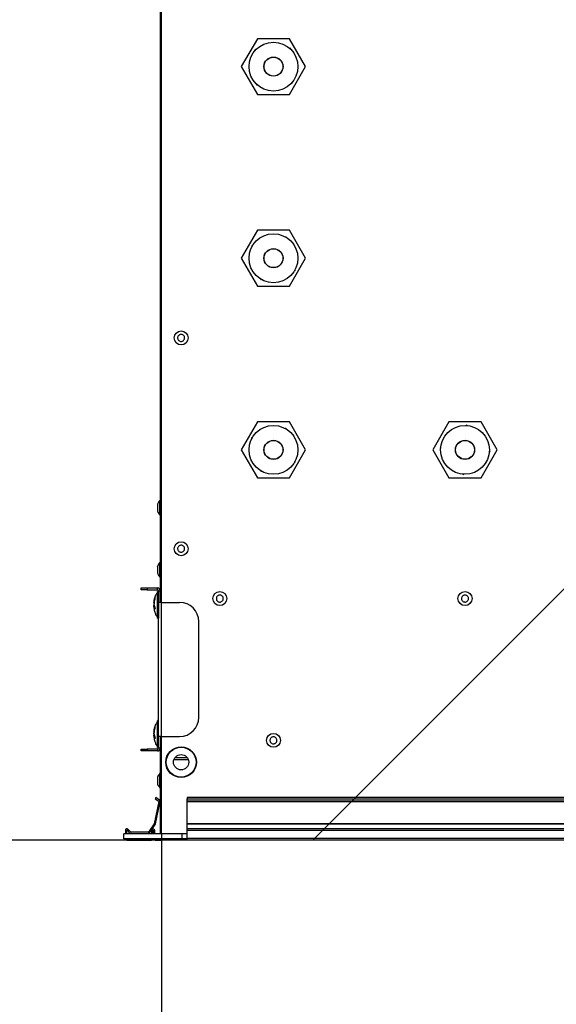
# Model space of a CAD drawing. Header units: millimetres. Extents: x -604189 to 881711, y -381903 to -7297.
# Tile 929 of 1056: x -548008 to -547728, y -179576 to -179062. Entities that reach past the tile are written whole.
import ezdxf

# ---------------------------------------------------------------- set-up
doc = ezdxf.new("R2010")
doc.units = ezdxf.units.MM
doc.header["$LTSCALE"] = 100
doc.linetypes.add('ACAD_ISO04W100', pattern=[30.5, 24, -3, 0.5, -3])
doc.layers.get('Defpoints').update_dxf_attribs({"color": 30})
doc.layers.add('2', color=2, linetype='Continuous', lineweight=25)
doc.layers.add('strop osie', color=80, linetype='ACAD_ISO04W100', lineweight=5)
doc.layers.add('Flowair', color=1, linetype='Continuous')
doc.layers.add('OPIS', color=7, linetype='Continuous')
doc.styles.get("Standard").update_dxf_attribs({"font": 'romans.shx', "width": 0.5})
doc.dimstyles.new('1 50', dxfattribs={"dimtxt": 150, "dimasz": 80, "dimexe": 1, "dimexo": 1, "dimgap": 20, "dimtad": 1, "dimdec": 0, "dimlfac": 0.1, "dimtxsty": 'Standard', "dimblk": 'ARCHTICK', "dimcen": 200, "dimclrd": 2, "dimadec": 1, "dimazin": 0, "dimtfac": 1, "dimtdec": 0, "dimtmove": 0, "dimatfit": 3, "dimldrblk": 'ARCHTICK', "dimfxl": 120, "dimfxlon": 1, "dimtfill": 1, "dimarcsym": 0})

# ---------------------------------------------------------------- blocks, each defined once
blk = doc.blocks.new('_ArchTick')
at = {"layer": 'strop osie', "color": 0, "const_width": 0.15}
blk.add_lwpolyline([(-0.5, -0.5), (0.5, 0.5)], dxfattribs=at)
blk = doc.blocks.new('*D3283')
at = {"layer": 'Defpoints', "color": 0, "linetype": 'ByBlock', "lineweight": 5, "transparency": 16777216}
for p in [(-549860.21, -159420.3), (-548544.07, -179490.3), (-536848.94, -179490.3)]:
    blk.add_point(p, dxfattribs=at)
at = {"layer": 'OPIS', "color": 0, "linetype": 'Continuous', "lineweight": -2, "transparency": 16777216}
for p, q in [((-548604.07, -159420.3), (-548543.07, -159420.3)), ((-548484.07, -179490.3), (-548545.07, -179490.3))]:
    blk.add_line(p, q, dxfattribs=at)
at = {"layer": 'OPIS', "color": 2, "lineweight": -2, "transparency": 16777216}
blk.add_line((-548544.07, -159420.3), (-548544.07, -179490.3), dxfattribs=at)
at = {"layer": 'OPIS', "color": 2, "linetype": 'ByBlock', "lineweight": -2, "transparency": 16777216, "xscale": 80, "yscale": 80, "zscale": 80}
for p, rotation in [((-548544.07, -159420.3), 90), ((-548544.07, -179490.3), 270)]:
    blk.add_blockref('_ArchTick', p, dxfattribs=dict(at, rotation=rotation))
at = {"layer": 'OPIS', "color": 0, "linetype": 'ByBlock', "lineweight": 13, "transparency": 16777216, "insert": (-548639.07, -169455.3), "char_height": 150, "attachment_point": 5, "rotation": 90, "bg_fill": 3, "box_fill_scale": 1.1, "bg_fill_color": 256, "bg_fill_true_color": 13158600, "bg_fill_transparency": 0}
blk.add_mtext('2007', dxfattribs=at)
blk = doc.blocks.new('*D3286')
at = {"layer": 'Defpoints', "color": 0, "linetype": 'ByBlock', "lineweight": 5, "transparency": 16777216}
for p in [(-551668.94, -179490.3), (-546883.97, -179730.3), (-546883.97, -181207.92)]:
    blk.add_point(p, dxfattribs=at)
at = {"layer": 'OPIS', "color": 0, "linetype": 'Continuous', "lineweight": -2, "transparency": 16777216}
for p, q in [((-551668.94, -181147.92), (-551668.94, -181208.92)), ((-546883.97, -181147.92), (-546883.97, -181208.92))]:
    blk.add_line(p, q, dxfattribs=at)
at = {"layer": 'OPIS', "color": 2, "lineweight": -2, "transparency": 16777216}
blk.add_line((-551668.94, -181207.92), (-546883.97, -181207.92), dxfattribs=at)
at = {"layer": 'OPIS', "color": 2, "linetype": 'ByBlock', "lineweight": -2, "transparency": 16777216, "xscale": 80, "yscale": 80, "zscale": 80, "rotation": 180}
blk.add_blockref('_ArchTick', (-551668.94, -181207.92), dxfattribs=at)
at = {"layer": 'OPIS', "color": 2, "linetype": 'ByBlock', "lineweight": -2, "transparency": 16777216, "xscale": 80, "yscale": 80, "zscale": 80}
blk.add_blockref('_ArchTick', (-546883.97, -181207.92), dxfattribs=at)
at = {"layer": 'OPIS', "color": 0, "linetype": 'ByBlock', "lineweight": 13, "transparency": 16777216, "insert": (-549276.45, -181112.92), "char_height": 150, "attachment_point": 5, "bg_fill": 3, "box_fill_scale": 1.1, "bg_fill_color": 256, "bg_fill_true_color": 13158600, "bg_fill_transparency": 0}
blk.add_mtext('478', dxfattribs=at)
blk = doc.blocks.new('FB 100V z KM 10.2017')
at = {"layer": 'Flowair', "linetype": 'Continuous'}
for p, q in [((9904.17, 5046.04), (9905.52, 5046.04)), ((9904.17, 5030.77), (9904.17, 5046.04)), ((9905.52, 5030.77), (9905.52, 5046.04)), ((9903.82, 5045.23), (9903.82, 5038.83)), ((9906.38, 5045.63), (9905.52, 5045.63)), ((9905.52, 5045.28), (9906.38, 5045.28)), ((9905.57, 5044.16), (9905.57, 5039.65)), ((9906.42, 5045.19), (9905.69, 5044.44)), ((9905.92, 5039.65), (9905.92, 5044.16)), ((9905.94, 5044.19), (9906.67, 5044.95)), ((9927.1, 5041.48), (9927.6, 5041.48)), ((9927.1, 5039.98), (9927.1, 5041.48)), ((9927.6, 5041.48), (9927.6, 5039.98)), ((9969.15, 5041.48), (9969.65, 5041.48)), ((9969.15, 5039.98), (9969.15, 5041.48)), ((9969.65, 5041.48), (9969.65, 5039.98)), ((9906.27, 5038.78), (9905.52, 5038.78)), ((9905.52, 5038.43), (9906.27, 5038.43)), ((9906.27, 5038.28), (9905.52, 5038.28)), ((9905.75, 5039.32), (9907.91, 5037.84)), ((9908.11, 5038.13), (9905.94, 5039.61)), ((9906.32, 5038.38), (9906.32, 5038.33)), ((9906.67, 5038.33), (9906.67, 5038.38)), ((9913.95, 5036.88), (9908.13, 5038.12)), ((9927.6, 5039.98), (9927.1, 5039.98)), ((9927.1, 5037.28), (9927.1, 5039.98)), ((9927.6, 5037.28), (9927.6, 5039.98)), ((9931.06, 5038.15), (9930.4, 5037.89)), ((9931, 5038.2), (9930.72, 5038.16)), ((9931.04, 5038.16), (9931.35, 5038.2)), ((9931.1, 5038.02), (9931.06, 5038.15)), ((9931.09, 5038.01), (9931.06, 5038.15)), ((9931.34, 5038.15), (9931.08, 5038.1)), ((9931.57, 5038.2), (9931.97, 5038.14)), ((9931.98, 5038.15), (9931.62, 5038.2)), ((9931.97, 5038.16), (9931.97, 5038.17)), ((9931.98, 5038.17), (9931.98, 5038.16)), ((9932.51, 5038.13), (9932.32, 5038.16)), ((9933.27, 5037.9), (9932.78, 5038)), ((9964.79, 5038.15), (9964.19, 5037.89)), ((9964.73, 5038.2), (9964.39, 5038.15)), ((9964.76, 5038.16), (9965.06, 5038.2)), ((9964.83, 5037.99), (9964.79, 5038.15)), ((9964.83, 5037.99), (9964.79, 5038.15)), ((9965.04, 5038.15), (9964.81, 5038.1)), ((9965.06, 5038.2), (9965.22, 5038.15)), ((9965.67, 5038.13), (9965.27, 5038.2)), ((9965.71, 5038.16), (9965.71, 5038.17)), ((9967.02, 5037.9), (9966.64, 5037.97)), ((9969.65, 5039.98), (9969.15, 5039.98)), ((9969.15, 5039.98), (9969.15, 5037.28)), ((9969.65, 5039.98), (9969.65, 5037.28)), ((9903.82, 5037.88), (9903.82, 5036.03)), ((9905.52, 5037.93), (9906.27, 5037.93)), ((9905.52, 5036.48), (9927.9, 5036.48)), ((9905.52, 5036.23), (9930.87, 5036.23)), ((9908.06, 5037.78), (9913.88, 5036.54)), ((9914.64, 5037.83), (9914, 5036.9)), ((9914.29, 5036.71), (9914.93, 5037.64)), ((9914.93, 5037.64), (9914.64, 5037.83)), ((9917.55, 5036.68), (9917.55, 5036.48)), ((9921.2, 5036.68), (9917.55, 5036.68)), ((9921.2, 5036.48), (9921.2, 5036.68)), ((9927.6, 5037.28), (9927.1, 5037.28)), ((9927.9, 5036.98), (9927.9, 5036.48)), ((9927.9, 5036.98), (9930.87, 5036.98)), ((9927.9, 5036.48), (9930.87, 5036.48)), ((9928.01, 5037.2), (9928.01, 5037)), ((9934.6, 5037.2), (9928.01, 5037.2)), ((9928.01, 5037), (9935.01, 5037)), ((9928.04, 5037.23), (9934.58, 5037.23)), ((9928.27, 5037.23), (9934.75, 5037.23)), ((9930.89, 5037.92), (9930.31, 5037.92)), ((9930.87, 5036.18), (9930.87, 5036.98)), ((9930.87, 5036.98), (9965.87, 5036.98)), ((9930.87, 5036.18), (9930.87, 5031.48)), ((9930.87, 5036.18), (9965.87, 5036.18)), ((9933.39, 5037.92), (9933.08, 5037.92)), ((9934.58, 5037.23), (9934.99, 5037.23)), ((9935.01, 5037.2), (9934.6, 5037.2)), ((9935.01, 5037), (9935.01, 5037.2)), ((9961.74, 5037.2), (9961.74, 5037)), ((9968.39, 5037.2), (9961.74, 5037.2)), ((9968.74, 5037), (9961.74, 5037)), ((9961.76, 5037.23), (9968.37, 5037.23)), ((9961.99, 5037.23), (9968.48, 5037.23)), ((9964.69, 5037.92), (9964.1, 5037.92)), ((9965.87, 5036.18), (9965.87, 5036.98)), ((9965.87, 5036.98), (9968.85, 5036.98)), ((9965.87, 5036.48), (9968.85, 5036.48)), ((9965.87, 5036.23), (10156.37, 5036.23)), ((9965.87, 5036.18), (9965.87, 5031.48)), ((9967.14, 5037.92), (9966.85, 5037.92)), ((9968.37, 5037.23), (9968.71, 5037.23)), ((9968.74, 5037.2), (9968.39, 5037.2)), ((9968.74, 5037), (9968.74, 5037.2)), ((9968.85, 5036.98), (9968.85, 5036.48)), ((9968.85, 5036.48), (10153.4, 5036.48)), ((9969.15, 5037.28), (9969.65, 5037.28)), ((9972.55, 5036.68), (9972.55, 5036.48)), ((9972.63, 5036.68), (9972.55, 5036.68)), ((9976.2, 5036.68), (9972.63, 5036.68)), ((9973.47, 5037.21), (9973.15, 5037.09)), ((9975.44, 5037.15), (9975.27, 5037.21)), ((9975.41, 5037.16), (9975.28, 5037.21)), ((9976.2, 5036.48), (9976.2, 5036.68)), ((9988.75, 5036.68), (9988.75, 5036.48)), ((9988.77, 5036.68), (9988.75, 5036.68)), ((9992.4, 5036.68), (9988.77, 5036.68)), ((9989.67, 5037.21), (9989.35, 5037.09)), ((9990.96, 5037.23), (9990.83, 5037.23)), ((9991.61, 5037.16), (9991.48, 5037.21)), ((9992.4, 5036.48), (9992.4, 5036.68)), ((9924.87, 5032.95), (9924.87, 5029.2)), ((9904.17, 5030.77), (9905.52, 5030.77)), ((9904.17, 5029.48), (9904.17, 5030.77)), ((9905.52, 5029.48), (9905.52, 5030.77)), ((9925.37, 5032.68), (9925.37, 5029.48)), ((9903.82, 5029.48), (9904.22, 5029.48)), ((9903.82, 4684.48), (9903.82, 5029.48)), ((9904.22, 5029.48), (9906.38, 5029.48)), ((9904.22, 4684.48), (9904.22, 5029.48)), ((9906.38, 5029.48), (9906.78, 5029.48)), ((9906.38, 4684.48), (9906.38, 5029.48)), ((9906.78, 5029.48), (9908.11, 5029.48)), ((9906.78, 4684.48), (9906.78, 5029.48)), ((9908.13, 5029.48), (9908.11, 5029.48)), ((9908.11, 5029.48), (9908.11, 4684.48)), ((9908.13, 5029.48), (9913.95, 5029.48)), ((9908.13, 4684.48), (9908.13, 5029.48)), ((9914, 5029.48), (9913.95, 5029.48)), ((9913.95, 5029.48), (9913.95, 4684.48)), ((9914, 5029.48), (9914.64, 5029.48)), ((9914, 4684.48), (9914, 5029.48)), ((9914.93, 5029.48), (9914.64, 5029.48)), ((9914.64, 5029.48), (9914.64, 4684.48)), ((9914.93, 4684.48), (9914.93, 5029.48)), ((9935.87, 5026.48), (9960.87, 5026.48)), ((10005.67, 5015.38), (9998.4, 5011.18)), ((10012.95, 5011.18), (10005.67, 5015.38)), ((10055.67, 5015.38), (10048.4, 5011.18)), ((10062.95, 5011.18), (10055.67, 5015.38)), ((10105.67, 5015.38), (10098.4, 5011.18)), ((10112.95, 5011.18), (10105.67, 5015.38)), ((10008.69, 5012.59), (10008.87, 5012.64)), ((10008.88, 5012.61), (10008.74, 5012.56)), ((10008.87, 5012.64), (10008.92, 5012.46)), ((10058.81, 5012.52), (10058.99, 5012.57)), ((10058.84, 5012.51), (10058.84, 5012.53)), ((10058.99, 5012.57), (10059.04, 5012.39)), ((9998.4, 5011.18), (9998.4, 5002.78)), ((10000.01, 5010.17), (10000.19, 5010.22)), ((10000.06, 5009.99), (10000.01, 5010.17)), ((10000.07, 5010.03), (10000.05, 5010.02)), ((10012.95, 5002.78), (10012.95, 5011.18)), ((10048.4, 5011.18), (10048.4, 5002.78)), ((10050.08, 5010.3), (10050.26, 5010.34)), ((10050.12, 5010.12), (10050.08, 5010.3)), ((10050.12, 5010.31), (10050.15, 5010.17)), ((10062.95, 5002.78), (10062.95, 5011.18)), ((10098.4, 5011.18), (10098.4, 5002.78)), ((10100.82, 5011.31), (10101, 5011.32)), ((10100.83, 5011.12), (10100.82, 5011.31)), ((10100.85, 5011.15), (10100.83, 5011.15)), ((10109.82, 5011.82), (10110, 5011.83)), ((10110.01, 5011.79), (10109.86, 5011.78)), ((10110, 5011.83), (10110.01, 5011.64)), ((10112.95, 5002.78), (10112.95, 5011.18)), ((9998.4, 5002.78), (10005.67, 4998.58)), ((10005.67, 4998.58), (10012.95, 5002.78)), ((10011.34, 5003.78), (10011.16, 5003.73)), ((10011.27, 5003.93), (10011.3, 5003.94)), ((10011.29, 5003.96), (10011.34, 5003.78)), ((10048.4, 5002.78), (10055.67, 4998.58)), ((10055.67, 4998.58), (10062.95, 5002.78)), ((10061.27, 5003.66), (10061.09, 5003.61)), ((10061.23, 5003.65), (10061.19, 5003.79)), ((10061.22, 5003.84), (10061.27, 5003.66)), ((10098.4, 5002.78), (10105.67, 4998.58)), ((10101.34, 5002.12), (10101.33, 5002.31)), ((10101.34, 5002.16), (10101.48, 5002.17)), ((10101.53, 5002.13), (10101.34, 5002.12)), ((10105.67, 4998.58), (10112.95, 5002.78)), ((10110.53, 5002.65), (10110.34, 5002.63)), ((10110.49, 5002.8), (10110.52, 5002.81)), ((10110.52, 5002.83), (10110.53, 5002.65)), ((10002.48, 5001.31), (10002.43, 5001.49)), ((10002.47, 5001.35), (10002.6, 5001.39)), ((10002.66, 5001.36), (10002.48, 5001.31)), ((10052.35, 5001.38), (10052.31, 5001.56)), ((10052.53, 5001.43), (10052.35, 5001.38)), ((10052.5, 5001.45), (10052.51, 5001.42)), ((10005.67, 4965.38), (9998.4, 4961.18)), ((10012.95, 4961.18), (10005.67, 4965.38)), ((10005.99, 4963.34), (10006.13, 4963.47)), ((10006.13, 4963.47), (10006.25, 4963.33)), ((9998.4, 4961.18), (9998.4, 4952.78)), ((10006.02, 4963.34), (10006.01, 4963.36)), ((10012.95, 4952.78), (10012.95, 4961.18)), ((9999.18, 4957.43), (9999.32, 4957.55)), ((9999.31, 4957.29), (9999.18, 4957.43)), ((9999.21, 4957.46), (9999.31, 4957.35)), ((10012.16, 4956.52), (10012.02, 4956.4)), ((10012.04, 4956.66), (10012.16, 4956.52)), ((10012.13, 4956.5), (10012.04, 4956.6)), ((9998.4, 4952.78), (10005.67, 4948.58)), ((10005.22, 4950.49), (10005.1, 4950.63)), ((10005.36, 4950.61), (10005.22, 4950.49)), ((10005.32, 4950.61), (10005.34, 4950.59)), ((10005.67, 4948.58), (10012.95, 4952.78))]:
    blk.add_line(p, q, dxfattribs=at)
for centre, radius in [((9924.17, 5031.08), 4), ((9924.17, 5031.08), 3.9), ((9924.17, 5031.08), 2), ((9979.87, 5031.08), 1.82), ((10034.87, 5031.08), 1.82), ((9966.87, 5020.98), 1.83), ((10005.67, 5006.98), 6.37), ((10055.67, 5006.98), 6.38), ((10105.67, 5006.98), 6.37), ((9929.87, 5006.98), 1.82), ((10005.67, 5006.98), 2.5), ((10005.67, 5006.98), 2.46), ((10055.67, 5006.98), 2.5), ((10055.67, 5006.98), 2.46), ((10105.67, 5006.98), 2.5), ((10105.67, 5006.98), 2.46), ((10005.67, 4956.98), 6.37), ((9966.87, 4956.98), 1.83), ((10005.67, 4956.98), 2.5), ((10005.67, 4956.98), 2.46)]:
    blk.add_circle(centre, radius, dxfattribs=at)
for centre, radius, start, end in [((9904.22, 5045.23), 0.4, 97.1808, 180), ((9905.97, 5044.16), 0.4, 135.9459, 180), ((9905.97, 5044.16), 0.05, 135.9459, 180), ((9906.38, 5045.23), 0.4, 315.9459, 90), ((9906.38, 5045.23), 0.05, 315.9459, 90), ((9904.22, 5038.83), 0.4, 180, 262.8192), ((9904.22, 5037.88), 0.4, 97.1808, 180), ((9905.97, 5039.65), 0.4, 180, 235.6719), ((9905.97, 5039.65), 0.05, 180, 235.6719), ((9906.27, 5038.38), 0.4, 0, 90), ((9906.27, 5038.38), 0.05, 0, 90), ((9906.27, 5038.33), 0.4, 270, 0), ((9906.27, 5038.33), 0.05, 270, 0), ((9908.14, 5038.17), 0.05, 235.6719, 257.9648), ((9904.22, 5036.03), 0.4, 180, 262.8192), ((9908.14, 5038.17), 0.4, 235.6719, 257.9648), ((9913.96, 5036.93), 0.4, 257.9648, 325.6719), ((9913.96, 5036.93), 0.05, 257.9648, 325.6719), ((9919.37, 5034.68), 2.7, 109.4967, 132.4393), ((9919.37, 5034.68), 2.7, 47.5607, 70.5218), ((9927.9, 5037.28), 0.8, 180, 270), ((9927.9, 5037.28), 0.3, 180, 270), ((9928.04, 5037.2), 0.025, 90, 180), ((9928.04, 5037), 0.025, 180, 270), ((9928.25, 5037.25), 0.025, 270, 318.0312), ((9934.77, 5037.25), 0.025, 221.9688, 270), ((9934.99, 5037.2), 0.025, 0, 90), ((9934.99, 5037), 0.025, 270, 0), ((9961.76, 5037.2), 0.025, 90, 180), ((9961.76, 5037), 0.025, 180, 270), ((9961.97, 5037.25), 0.025, 270, 318.0312), ((9968.5, 5037.25), 0.025, 221.9688, 270), ((9968.71, 5037.2), 0.025, 0, 90), ((9968.71, 5037), 0.025, 270, 0), ((9968.85, 5037.28), 0.8, 270, 0), ((9968.85, 5037.28), 0.3, 270, 0), ((9935.87, 5031.48), 5, 180, 270), ((9960.87, 5031.48), 5, 270, 0)]:
    blk.add_arc(centre, radius, start, end, dxfattribs=at)
for points, knots in [([(9930.72, 5038.16), (9930.69, 5038.16), (9930.31, 5038.13), (9929.67, 5037.97), (9928.84, 5037.7), (9928.44, 5037.38), (9928.26, 5037.23)], [0, 0, 0, 0, 0.033718, 0.430724, 0.737619, 1, 1, 1, 1]), ([(9930.31, 5037.92), (9930.42, 5037.99), (9930.64, 5038.12), (9930.88, 5038.17), (9931, 5038.2)], [0, 0, 0, 0, 0.499909, 1, 1, 1, 1]), ([(9931.67, 5038.2), (9931.54, 5038.17), (9931.28, 5038.12), (9931.02, 5037.99), (9930.89, 5037.92)], [0, 0, 0, 0, 0.50011, 1, 1, 1, 1]), ([(9931.06, 5038.16), (9931.05, 5038.17), (9931.03, 5038.18), (9931.01, 5038.19), (9931, 5038.2)], [0, 0, 0, 0, 0.303603, 1, 1, 1, 1]), ([(9931.06, 5038.15), (9931.06, 5038.15), (9931.06, 5038.15), (9931.06, 5038.15), (9931.06, 5038.16), (9931.06, 5038.16), (9931.06, 5038.16)], [0, 0, 0, 0, 0.278748, 0.556146, 0.940058, 1, 1, 1, 1]), ([(9931.34, 5038.15), (9931.34, 5038.15), (9931.35, 5038.15), (9931.36, 5038.15), (9931.37, 5038.16), (9931.37, 5038.16), (9931.37, 5038.16)], [0, 0, 0, 0, 0.278774, 0.556189, 0.94031, 1, 1, 1, 1]), ([(9931.37, 5038.16), (9931.37, 5038.17), (9931.36, 5038.18), (9931.36, 5038.19), (9931.35, 5038.2)], [0, 0, 0, 0, 0.303577, 1, 1, 1, 1]), ([(9931.37, 5038.16), (9931.38, 5038.16), (9931.38, 5038.15), (9931.39, 5038.15), (9931.4, 5038.15), (9931.4, 5038.15), (9931.4, 5038.15)], [0, 0, 0, 0, 0.376071, 0.671713, 0.925449, 1, 1, 1, 1]), ([(9933.08, 5037.92), (9932.84, 5037.99), (9932.38, 5038.12), (9931.9, 5038.17), (9931.67, 5038.2)], [0, 0, 0, 0, 0.499901, 1, 1, 1, 1]), ([(9932.03, 5038.2), (9932.02, 5038.19), (9931.99, 5038.18), (9931.97, 5038.17), (9931.96, 5038.17)], [0, 0, 0, 0, 0.663565, 1, 1, 1, 1]), ([(9931.96, 5038.16), (9931.96, 5038.16), (9931.96, 5038.16), (9931.96, 5038.16), (9931.96, 5038.17)], [0, 0, 0, 0, 0.06347, 1, 1, 1, 1]), ([(9932.03, 5038.2), (9932.26, 5038.17), (9932.72, 5038.12), (9933.17, 5037.99), (9933.39, 5037.92)], [0, 0, 0, 0, 0.499537, 1, 1, 1, 1]), ([(9934.76, 5037.23), (9934.51, 5037.41), (9933.98, 5037.81), (9933.26, 5038.01), (9932.84, 5038.07), (9932.77, 5038.09)], [0, 0, 0, 0, 0.416315, 0.903474, 1, 1, 1, 1]), ([(9964.38, 5038.16), (9964.38, 5038.16), (9964.01, 5038.13), (9963.4, 5037.97), (9962.56, 5037.7), (9962.17, 5037.38), (9961.99, 5037.23)], [0, 0, 0, 0, 0.010759, 0.417201, 0.731392, 1, 1, 1, 1]), ([(9964.1, 5037.92), (9964.2, 5037.99), (9964.4, 5038.12), (9964.62, 5038.17), (9964.73, 5038.2)], [0, 0, 0, 0, 0.499902, 1, 1, 1, 1]), ([(9965.41, 5038.2), (9965.29, 5038.17), (9965.05, 5038.12), (9964.81, 5037.99), (9964.69, 5037.92)], [0, 0, 0, 0, 0.50011, 1, 1, 1, 1]), ([(9964.79, 5038.16), (9964.78, 5038.17), (9964.76, 5038.18), (9964.74, 5038.19), (9964.73, 5038.2)], [0, 0, 0, 0, 0.303868, 1, 1, 1, 1]), ([(9964.79, 5038.15), (9964.79, 5038.15), (9964.8, 5038.15), (9964.79, 5038.15), (9964.79, 5038.16), (9964.79, 5038.16), (9964.79, 5038.16)], [0, 0, 0, 0, 0.278935, 0.556214, 0.940496, 1, 1, 1, 1]), ([(9965.04, 5038.15), (9965.05, 5038.15), (9965.05, 5038.15), (9965.07, 5038.15), (9965.07, 5038.16), (9965.08, 5038.16), (9965.08, 5038.16)], [0, 0, 0, 0, 0.278797, 0.556583, 0.940306, 1, 1, 1, 1]), ([(9965.08, 5038.16), (9965.08, 5038.17), (9965.07, 5038.18), (9965.06, 5038.19), (9965.06, 5038.2)], [0, 0, 0, 0, 0.303924, 1, 1, 1, 1]), ([(9965.08, 5038.16), (9965.08, 5038.16), (9965.09, 5038.15), (9965.1, 5038.15), (9965.11, 5038.15), (9965.11, 5038.15), (9965.11, 5038.15)], [0, 0, 0, 0, 0.376031, 0.67158, 0.925267, 1, 1, 1, 1]), ([(9966.85, 5037.92), (9966.61, 5037.99), (9966.14, 5038.12), (9965.65, 5038.17), (9965.41, 5038.2)], [0, 0, 0, 0, 0.499912, 1, 1, 1, 1]), ([(9965.75, 5038.2), (9965.73, 5038.19), (9965.71, 5038.18), (9965.69, 5038.17), (9965.68, 5038.17)], [0, 0, 0, 0, 0.663487, 1, 1, 1, 1]), ([(9965.75, 5038.2), (9965.98, 5038.17), (9966.46, 5038.12), (9966.91, 5037.99), (9967.14, 5037.92)], [0, 0, 0, 0, 0.499543, 1, 1, 1, 1]), ([(9968.49, 5037.23), (9968.24, 5037.41), (9967.71, 5037.81), (9966.85, 5038.03), (9966.3, 5038.12), (9966.1, 5038.15)], [0, 0, 0, 0, 0.353097, 0.766302, 1, 1, 1, 1]), ([(9919.37, 5037.23), (9919.27, 5037.23), (9919.07, 5037.23), (9918.79, 5037.23), (9918.59, 5037.23), (9918.47, 5037.23), (9918.47, 5037.23), (9918.47, 5037.23)], [0, 0, 0, 0, 0.21495, 0.429889, 0.64484, 0.859787, 1, 1, 1, 1]), ([(9920.27, 5037.23), (9920.28, 5037.23), (9920.29, 5037.23), (9920.2, 5037.23), (9920.03, 5037.23), (9919.77, 5037.23), (9919.54, 5037.23), (9919.4, 5037.23), (9919.37, 5037.23)], [0, 0, 0, 0, 0.074351, 0.288952, 0.503552, 0.718144, 0.932736, 1, 1, 1, 1]), ([(9972.64, 5036.76), (9972.63, 5036.75), (9972.6, 5036.73), (9972.57, 5036.69), (9972.55, 5036.67)], [0, 0, 0, 0, 0.310317, 1, 1, 1, 1]), ([(9973.48, 5037.21), (9973.38, 5037.18), (9973.09, 5037.09), (9972.78, 5036.9), (9972.6, 5036.72), (9972.57, 5036.68)], [0, 0, 0, 0, 0.288494, 0.86234, 1, 1, 1, 1]), ([(9974.65, 5037.23), (9974.55, 5037.23), (9974.35, 5037.23), (9974.04, 5037.23), (9973.77, 5037.23), (9973.57, 5037.23), (9973.47, 5037.23), (9973.47, 5037.23), (9973.47, 5037.23)], [0, 0, 0, 0, 0.179404, 0.358814, 0.538208, 0.717622, 0.897026, 1, 1, 1, 1]), ([(9975.27, 5037.23), (9975.28, 5037.23), (9975.29, 5037.23), (9975.19, 5037.23), (9975.01, 5037.23), (9974.81, 5037.23), (9974.68, 5037.23), (9974.65, 5037.23)], [0, 0, 0, 0, 0.11394, 0.381348, 0.648765, 0.916178, 1, 1, 1, 1]), ([(9976.17, 5036.69), (9976.14, 5036.72), (9975.97, 5036.89), (9975.66, 5037.08), (9975.38, 5037.18), (9975.27, 5037.22)], [0, 0, 0, 0, 0.147179, 0.678206, 1, 1, 1, 1]), ([(9988.85, 5036.76), (9988.83, 5036.75), (9988.8, 5036.73), (9988.77, 5036.7), (9988.76, 5036.68)], [0, 0, 0, 0, 0.374812, 1, 1, 1, 1]), ([(9989.67, 5037.21), (9989.58, 5037.18), (9989.29, 5037.09), (9988.99, 5036.9), (9988.81, 5036.72), (9988.78, 5036.68)], [0, 0, 0, 0, 0.278221, 0.858198, 1, 1, 1, 1]), ([(9990.73, 5037.23), (9990.62, 5037.23), (9990.42, 5037.23), (9990.12, 5037.23), (9989.88, 5037.23), (9989.72, 5037.23), (9989.65, 5037.23), (9989.66, 5037.23), (9989.67, 5037.23)], [0, 0, 0, 0, 0.193741, 0.387472, 0.581221, 0.774955, 0.968699, 1, 1, 1, 1]), ([(9991.48, 5037.23), (9991.47, 5037.23), (9991.46, 5037.23), (9991.33, 5037.23), (9991.11, 5037.23), (9990.89, 5037.23), (9990.76, 5037.23), (9990.73, 5037.23)], [0, 0, 0, 0, 0.201955, 0.442807, 0.68366, 0.924517, 1, 1, 1, 1]), ([(9992.38, 5036.68), (9992.34, 5036.72), (9992.17, 5036.89), (9991.86, 5037.08), (9991.58, 5037.18), (9991.47, 5037.21)], [0, 0, 0, 0, 0.151802, 0.680245, 1, 1, 1, 1]), ([(9980.78, 5031.05), (9980.77, 5030.95), (9980.75, 5030.74), (9980.58, 5030.47), (9980.34, 5030.27), (9980.05, 5030.16), (9979.74, 5030.16), (9979.44, 5030.25), (9979.19, 5030.44), (9979.02, 5030.7), (9978.96, 5030.94), (9978.96, 5031.17), (9979, 5031.41), (9979.16, 5031.68), (9979.4, 5031.88), (9979.7, 5031.99), (9980.01, 5032), (9980.31, 5031.9), (9980.55, 5031.71), (9980.72, 5031.45), (9980.78, 5031.21), (9980.78, 5031.08), (9980.78, 5031.05)], [0, 0, 0, 0, 0.053686, 0.107374, 0.16106, 0.214745, 0.26843, 0.322119, 0.375805, 0.429491, 0.483176, 0.5, 0.553686, 0.607372, 0.661062, 0.714747, 0.768432, 0.822115, 0.875802, 0.92949, 0.983176, 1, 1, 1, 1]), ([(10035.79, 5031.08), (10035.78, 5030.97), (10035.75, 5030.77), (10035.6, 5030.5), (10035.37, 5030.29), (10035.08, 5030.17), (10034.77, 5030.15), (10034.47, 5030.24), (10034.21, 5030.42), (10034.03, 5030.68), (10033.97, 5030.91), (10033.95, 5031.15), (10034, 5031.38), (10034.15, 5031.66), (10034.38, 5031.87), (10034.67, 5031.98), (10034.98, 5032), (10035.28, 5031.91), (10035.53, 5031.73), (10035.71, 5031.47), (10035.78, 5031.24), (10035.78, 5031.11), (10035.79, 5031.08)], [0, 0, 0, 0, 0.053686, 0.107374, 0.16106, 0.214748, 0.268431, 0.322118, 0.375805, 0.429489, 0.483176, 0.5, 0.553686, 0.607372, 0.661058, 0.714745, 0.768429, 0.822116, 0.875803, 0.92949, 0.983176, 1, 1, 1, 1]), ([(9967.78, 5020.87), (9967.76, 5020.77), (9967.71, 5020.56), (9967.52, 5020.31), (9967.27, 5020.13), (9966.97, 5020.05), (9966.65, 5020.07), (9966.37, 5020.2), (9966.14, 5020.41), (9965.99, 5020.68), (9965.95, 5020.92), (9965.97, 5021.16), (9966.04, 5021.39), (9966.22, 5021.64), (9966.48, 5021.82), (9966.78, 5021.9), (9967.09, 5021.88), (9967.38, 5021.76), (9967.61, 5021.55), (9967.75, 5021.27), (9967.79, 5021.03), (9967.78, 5020.9), (9967.78, 5020.87)], [0, 0, 0, 0, 0.053686, 0.107372, 0.161059, 0.214747, 0.268433, 0.322118, 0.375804, 0.429489, 0.483175, 0.499999, 0.553686, 0.607373, 0.66106, 0.714743, 0.768429, 0.822118, 0.875804, 0.929489, 0.983176, 1, 1, 1, 1]), ([(9930.75, 5006.74), (9930.72, 5006.64), (9930.64, 5006.45), (9930.42, 5006.23), (9930.14, 5006.09), (9929.83, 5006.05), (9929.53, 5006.11), (9929.26, 5006.28), (9929.06, 5006.52), (9928.96, 5006.81), (9928.96, 5007.05), (9929.01, 5007.29), (9929.11, 5007.5), (9929.33, 5007.73), (9929.6, 5007.87), (9929.91, 5007.91), (9930.22, 5007.84), (9930.49, 5007.68), (9930.68, 5007.43), (9930.79, 5007.14), (9930.79, 5006.9), (9930.76, 5006.77), (9930.75, 5006.74)], [0, 0, 0, 0, 0.053684, 0.107372, 0.16106, 0.214745, 0.268432, 0.322115, 0.375804, 0.429489, 0.483175, 0.499999, 0.553686, 0.607373, 0.661057, 0.714742, 0.768428, 0.822116, 0.875802, 0.929489, 0.983175, 1, 1, 1, 1]), ([(9967.69, 4956.57), (9967.64, 4956.48), (9967.53, 4956.31), (9967.26, 4956.13), (9966.96, 4956.05), (9966.65, 4956.07), (9966.37, 4956.2), (9966.14, 4956.41), (9965.99, 4956.68), (9965.94, 4956.99), (9965.99, 4957.23), (9966.08, 4957.45), (9966.22, 4957.64), (9966.48, 4957.82), (9966.78, 4957.9), (9967.09, 4957.88), (9967.38, 4957.76), (9967.61, 4957.55), (9967.76, 4957.27), (9967.8, 4956.96), (9967.76, 4956.72), (9967.7, 4956.6), (9967.69, 4956.57)], [0, 0, 0, 0, 0.053686, 0.107371, 0.16106, 0.214742, 0.268428, 0.322116, 0.375802, 0.429488, 0.483174, 0.499998, 0.553684, 0.607373, 0.661056, 0.714743, 0.76843, 0.822118, 0.875802, 0.929489, 0.983175, 1, 1, 1, 1])]:
    blk.add_open_spline(points, degree=3, knots=knots, dxfattribs=at)

msp = doc.modelspace()

# ---------------------------------------------------------------- hatches: boundary and pattern name
at = {"layer": 'OPIS', "linetype": 'ByBlock', "lineweight": 9}
h = msp.add_hatch(dxfattribs=at)
h.set_pattern_fill('ANSI36', color=0, scale=150)
h.set_pattern_definition([(45, (-306927.96, 32475.8), (252.5697, 926.0889), [1190.625, -238.125, 0, -238.125])])
h.paths.add_polyline_path([(-556073.92, -159870.3), (-556073.92, -161086.41), (-553567.18, -161086.41), (-553567.18, -159870.3)], flags=17)
h.paths.add_polyline_path([(-552198.92, -159870.3), (-553567.18, -159870.3), (-553567.18, -161086.41), (-556073.92, -161086.41), (-556073.92, -159870.3), (-556159.64, -159870.3), (-558143.92, -159870.3), (-558143.92, -160550.3), (-558143.92, -166895.28), (-553898.92, -166895.28), (-553898.92, -166928.69), (-553798.92, -166928.69, -0.267949), (-553348.92, -166149.27), (-553348.92, -165917.81, -0.414214), (-553691.86, -165574.88, -1), (-553005.98, -165574.88, -0.414214), (-553348.92, -165917.81), (-553348.92, -166149.27, 0.267949), (-553798.92, -166928.69), (-553798.92, -166988.69), (-553898.92, -166988.69), (-553898.92, -167020.26), (-552798.92, -167020.26), (-552798.92, -166988.69), (-552898.92, -166988.69), (-552898.92, -166928.69), (-552798.92, -166928.69), (-552798.92, -166895.28), (-552198.92, -166895.28)])
h.paths.add_polyline_path([(-536848.94, -159870.3), (-551668.94, -159870.3), (-551668.94, -164595.3), (-551663.99, -164595.3), (-551663.99, -164835.3), (-551667.26, -174525.3), (-551663.99, -174525.3), (-551663.99, -174765.3), (-551668.94, -179490.3), (-546883.97, -179490.3), (-546883.97, -179490.29), (-546643.97, -179490.29), (-541863.97, -179490.3), (-541863.97, -179490.29), (-541623.97, -179490.29), (-536848.94, -179490.3)])
h.paths.add_polyline_path([(-557762.33, -163516.72), (-557762.33, -163248.86), (-557987.33, -163248.86), (-557987.33, -163516.72)], flags=24)
h.paths.add_polyline_path([(-558062.4, -162687.18), (-557524.54, -162687.18), (-557524.54, -162462.18), (-558062.4, -162462.18)], flags=24)
h.paths.add_polyline_path([(-555574.23, -163637.66), (-555059.11, -163637.66), (-555059.11, -163538.32), (-555574.23, -163538.32)], flags=24)
h.paths.add_polyline_path([(-555574.15, -163527.65), (-555098.95, -163527.65), (-555098.95, -163428.38), (-555574.15, -163428.38)], flags=24)
h.paths.add_polyline_path([(-555976.22, -163645.14), (-555589.82, -163645.14), (-555589.82, -163529.76), (-555976.22, -163529.76)], flags=24)
h.paths.add_polyline_path([(-555935.57, -163533.4), (-555753.72, -163533.4), (-555753.72, -163435.37), (-555935.57, -163435.37)], flags=24)

# ---------------------------------------------------------------- linework, layer by layer
at = {"layer": '2', "color": 0}
msp.add_lwpolyline([(-545364.58, -179490.3), (-548184.58, -179490.31)], dxfattribs=at)

# ---------------------------------------------------------------- next in the draw order: dimensions: what is measured, and where the dimension line sits
at = {"layer": 'OPIS', "color": 0, "linetype": 'ByBlock', "lineweight": 13}
dim = msp.add_linear_dim(base=(-548544.07, -179490.3), p1=(-549860.21, -159420.3), p2=(-536848.94, -179490.3), angle=90, dimstyle='1 50', override={"dimfxl": 60, "dimarcsym": 1}, dxfattribs=at)
dim.commit()
dim.dimension.update_dxf_attribs({"geometry": '*D3283', "text_midpoint": (-548639.07, -169455.3)})

# ---------------------------------------------------------------- next in the draw order: dimensions: what is measured, and where the dimension line sits
dim = msp.add_linear_dim(base=(-546883.97, -181207.92), p1=(-551668.94, -179490.3), p2=(-546883.97, -179730.3), dimstyle='1 50', override={"dimtmove": 1, "dimfxl": 60, "dimarcsym": 1}, dxfattribs=at)
dim.commit()
dim.dimension.update_dxf_attribs({"geometry": '*D3286', "text_midpoint": (-549276.45, -181112.92)})

# ---------------------------------------------------------------- next in the draw order: linework, layer by layer
at = {"layer": 'Flowair', "ltscale": 0.01}
msp.add_line((-547934.37, -179486.91), (-547934.37, -179940.3), dxfattribs=at)

# ---------------------------------------------------------------- next in the draw order: block references
at = {"layer": 'Flowair', "xscale": 2, "yscale": 2, "zscale": 2, "rotation": 90}
msp.add_blockref('FB 100V z KM 10.2017', (-537861.92, -199297.95), dxfattribs=at)

doc.saveas('drawing.dxf')
